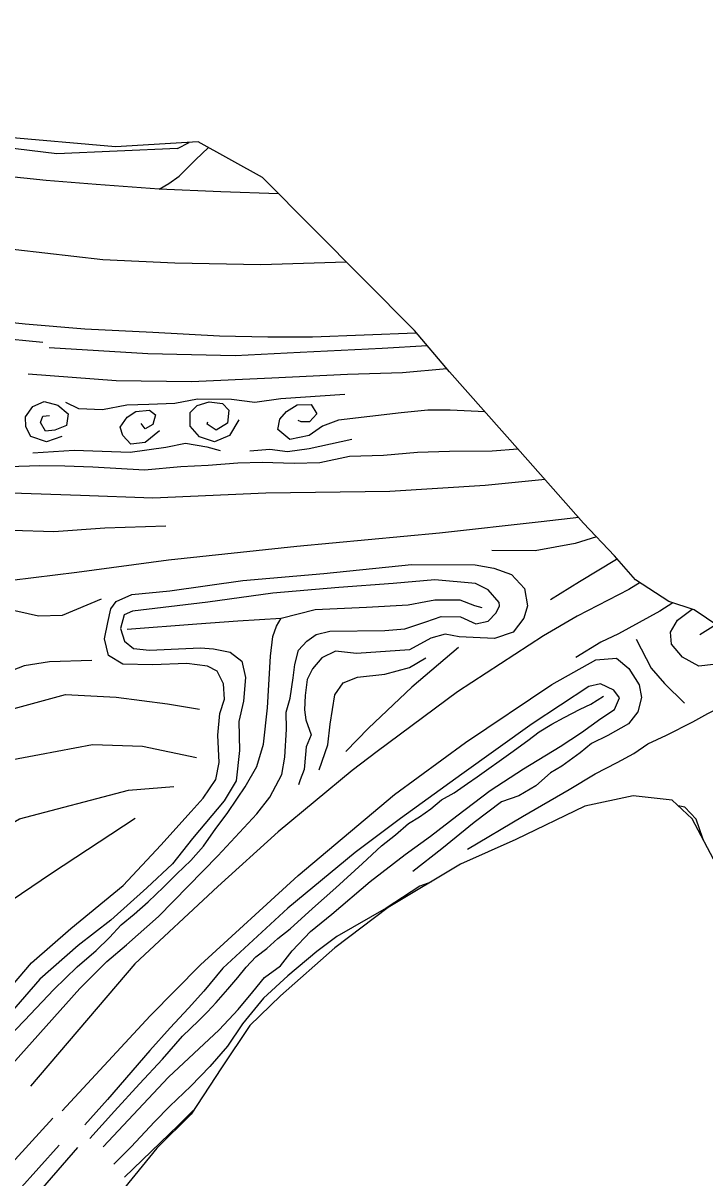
# Model space of a CAD drawing. Extents: x 2316231 to 2323598, y 363169 to 371906.
# Drawn here: x 2319092.5 to 2319217.4, y 366144 to 366355.5 of the extents above; entities that cross this region are included whole.
import ezdxf

# ---------------------------------------------------------------- set-up
doc = ezdxf.new("R2010")
doc.units = 0
for name, color, linetype in [('RD_DTM_BkLn1', 7, 'Continuous'), ('RD_DTM_BkLn2', 7, 'Continuous'), ('RD_DTM_Holes', 7, 'Continuous'), ('RD_EX_H2O', 7, 'Continuous')]:
    doc.layers.add(name, color=color, linetype=linetype)

msp = doc.modelspace()

# ---------------------------------------------------------------- linework, layer by layer
at = {"layer": 'RD_DTM_BkLn1'}
msp.add_line((2319120.748, 366332.542), (2319122.879, 366333.659), dxfattribs=at)
for points in [[(2319120.748, 366332.542), (2319098.623, 366331.568), (2319075.558, 366334.409), (2319049.394, 366340.767), (2319020.303, 366346.578), (2318997.496, 366349.849), (2318980.5, 366351.974), (2318962.123, 366355.283)], [(2318899.033, 366348.443), (2318927.251, 366343.648), (2318953.796, 366338.135), (2318978.186, 366333.158), (2319002.342, 366328.68), (2319026.461, 366324.235), (2319053.41, 366319.165), (2319073.097, 366316.054), (2319091.128, 366314.038), (2319107.098, 366312.215), (2319120.28, 366311.635)], [(2318921.896, 366327.834), (2318934.477, 366325.507), (2318945.4, 366323.532), (2318955.205, 366322.053), (2318967.057, 366319.227), (2318979.527, 366317.001), (2318991.443, 366315.148), (2318999.327, 366313.719), (2319010.092, 366311.496), (2319020.695, 366309.542), (2319032.197, 366307.458), (2319046.886, 366304.828), (2319061.678, 366301.643), (2319075.594, 366299.517), (2319087.286, 366297.937), (2319096.1, 366297.079)], [(2319120.28, 366311.635), (2319136.041, 366311.323), (2319151.675, 366311.777)], [(2319097.269, 366296.081), (2319115.319, 366295.025), (2319131.323, 366294.667), (2319143.243, 366295.274), (2319158.252, 366296.006), (2319166.517, 366296.457)], [(2319093.391, 366291.266), (2319109.514, 366290.078), (2319123.344, 366289.91), (2319138.036, 366290.579), (2319151.874, 366291.218), (2319161.975, 366291.515), (2319170.083, 366292.278)], [(2319151.424, 366287.491), (2319139.709, 366286.708), (2319134.932, 366286.03), (2319130.635, 366286.555), (2319124.423, 366286.665), (2319120.274, 366285.872), (2319115.485, 366285.668), (2319111.491, 366285.547), (2319107.019, 366284.698), (2319102.686, 366284.889), (2319100.329, 366286.062)], [(2319099.562, 366279.815), (2319096.779, 366278.855), (2319093.872, 366279.814), (2319092.996, 366281.609), (2319092.92, 366283.39), (2319094.252, 366285.329), (2319096.331, 366286.217), (2319098.844, 366285.525), (2319100.751, 366283.964), (2319100.418, 366281.827), (2319098.288, 366280.986), (2319096.563, 366280.778), (2319095.687, 366282.382), (2319096.113, 366283.526), (2319097.283, 366283.632)], [(2319117.44, 366280.818), (2319114.841, 366278.683), (2319112.221, 366278.388), (2319110.743, 366280.016), (2319110.26, 366281.546), (2319111.543, 366283.341), (2319113.139, 366284.4), (2319115.628, 366284.641), (2319116.739, 366283.796), (2319116.25, 366281.992), (2319114.825, 366281.224), (2319114.084, 366282.176)], [(2319132.017, 366282.855), (2319130.306, 366280.001), (2319127.531, 366278.856), (2319124.811, 366279.724), (2319123.086, 366281.675), (2319123.077, 366284.208), (2319124.332, 366285.486), (2319126.562, 366286.14), (2319128.975, 366285.826), (2319130.15, 366284.651), (2319129.927, 366282.25), (2319127.865, 366280.98), (2319126.22, 366282.042), (2319126.343, 366282.472)], [(2319177.093, 366284.349), (2319170.733, 366284.641), (2319166.644, 366284.608), (2319161.729, 366284.165), (2319150.266, 366282.784), (2319147.304, 366281.717), (2319144.88, 366279.964), (2319141.336, 366279.254), (2319139.149, 366281.086), (2319139.535, 366282.985), (2319140.742, 366284.402), (2319142.665, 366285.61), (2319145.245, 366285.67), (2319146.309, 366283.974), (2319144.963, 366282.509), (2319143.413, 366282.492), (2319142.836, 366282.751)], [(2319094.283, 366276.816), (2319101.829, 366277.286), (2319112.057, 366276.923), (2319118.592, 366277.86), (2319122.227, 366278.581), (2319126.121, 366277.898), (2319128.59, 366277.246)], [(2319152.716, 366279.272), (2319144.892, 366277.523), (2319140.915, 366277.021), (2319137.697, 366277.45), (2319134.002, 366277.151)], [(2319078.814, 366275.597), (2319089.824, 366274.326), (2319095.557, 366274.478), (2319100.124, 366274.439), (2319105.257, 366274.234), (2319114.686, 366273.694), (2319121.376, 366274.312), (2319126.397, 366274.576), (2319131.829, 366274.991), (2319136.248, 366275.088), (2319142.13, 366274.914), (2319146.832, 366275.022), (2319152.239, 366276.194), (2319158.479, 366276.411), (2319164.707, 366276.91), (2319170.58, 366277.111), (2319178.384, 366277.168), (2319183.12, 366277.551)], [(2319188.117, 366271.906), (2319177.147, 366270.809), (2319159.655, 366269.737), (2319136.914, 366269.426), (2319116.265, 366268.538), (2319102.988, 366269.013), (2319090.322, 366269.456), (2319084.656, 366269.88), (2319079.698, 366270.468), (2319074.692, 366271.005)], [(2319194.273, 366264.952), (2319187.403, 366264.162), (2319168.736, 366262.092), (2319142.596, 366259.661), (2319119.1, 366257.151), (2319102.317, 366254.886), (2319090.439, 366253.438), (2319074.272, 366252.14), (2319055.466, 366250.022)], [(2319068.765, 366263.279), (2319082.746, 366262.877), (2319098.096, 366262.413), (2319107.473, 366263.089), (2319118.599, 366263.422)], [(2319197.519, 366261.443), (2319193.629, 366260.237), (2319186.269, 366258.89), (2319178.362, 366258.928)], [(2319201.35, 366257.337), (2319201.194, 366257.269), (2319194.402, 366253.214), (2319189.095, 366249.888)], [(2319083.812, 366171.481), (2319093.983, 366183.43), (2319101.189, 366189.711), (2319110.775, 366197.593), (2319117.695, 366204.937), (2319123.264, 366211.106), (2319125.466, 366213.592), (2319127.763, 366216.981), (2319128.386, 366220.114), (2319128.174, 366225.088), (2319128.52, 366229.101), (2319129.351, 366231.678), (2319129.18, 366234.537), (2319128.048, 366236.838), (2319126.268, 366237.753), (2319122.482, 366238.243), (2319116.195, 366237.975), (2319110.739, 366238.124), (2319108.13, 366239.705), (2319107.386, 366242.723), (2319108.007, 366245.765), (2319108.56, 366248.23), (2319109.542, 366249.595), (2319112.398, 366250.843), (2319119.326, 366251.513), (2319132.74, 366253.451), (2319147.548, 366254.734), (2319163.651, 366256.361), (2319175.31, 366256.299), (2319178.726, 366255.688), (2319181.976, 366254.51), (2319184.341, 366251.985), (2319184.852, 366248.801), (2319184.199, 366246.522), (2319182.233, 366243.997), (2319178.808, 366242.81), (2319174.942, 366243.021), (2319172.354, 366243.144), (2319169.786, 366243.6), (2319167.142, 366242.879), (2319163.284, 366240.733), (2319153.58, 366240.086), (2319149.705, 366240.494), (2319147.173, 366239.303), (2319145.47, 366237.256), (2319144.518, 366235.332), (2319144.176, 366232.402), (2319144.006, 366229.762), (2319144.269, 366227.89), (2319145.233, 366225.2), (2319144.338, 366222.953), (2319144.208, 366221.539), (2319143.949, 366218.803), (2319143.229, 366216.94), (2319142.942, 366216.036)], [(2319090.532, 366164.945), (2319102.876, 366178.685), (2319107.796, 366183.644), (2319111.416, 366186.714), (2319117.267, 366191.904), (2319128.168, 366202.992), (2319135.27, 366210.726), (2319137.682, 366213.738), (2319139.855, 366217.879), (2319140.421, 366221.052), (2319140.725, 366226.189), (2319140.641, 366229.335), (2319141.373, 366231.907), (2319141.966, 366235.599), (2319142.237, 366238.052), (2319142.932, 366240.672), (2319144.454, 366242.329), (2319146.186, 366243.535), (2319148.657, 366244.158), (2319158.76, 366244.263), (2319162.411, 366244.602), (2319166.258, 366245.849), (2319169.088, 366246.862), (2319172.623, 366246.779), (2319175.403, 366245.489), (2319177.681, 366246.004), (2319179.166, 366247.532), (2319179.778, 366248.776), (2319179.703, 366249.388), (2319177.672, 366251.701), (2319175.363, 366252.912), (2319167.912, 366253.535), (2319160.275, 366252.877), (2319150.333, 366252.177), (2319138.248, 366251.095), (2319126.286, 366249.453), (2319112.533, 366247.84), (2319111.012, 366247.16), (2319110.312, 366244.639), (2319111.076, 366242.322), (2319112.726, 366240.983), (2319115.612, 366240.682), (2319122.274, 366240.959), (2319124.95, 366241.122), (2319127.352, 366240.899), (2319130.434, 366240.323), (2319132.528, 366238.671), (2319133.214, 366235.693), (2319132.84, 366231.352), (2319132.016, 366227.601), (2319132.101, 366222.297), (2319131.53, 366216.766), (2319129.336, 366213.106), (2319123.517, 366206.176), (2319119.814, 366201.553), (2319115.16, 366197.164), (2319108.548, 366191.249), (2319102.54, 366186.569), (2319095.514, 366180.395), (2319086.241, 366169.794)], [(2319205.495, 366253.048), (2319203.439, 366251.759), (2319194.006, 366246.898), (2319187.812, 366243.286), (2319172.077, 366233.025), (2319157.31, 366222.147), (2319152.752, 366218.662), (2319139.176, 366207.41), (2319128.173, 366197.394), (2319112.937, 366183.254), (2319093.806, 366160.852)], [(2319106.756, 366250.036), (2319099.645, 366247.008), (2319095.324, 366246.916), (2319091.522, 366247.787), (2319090.908, 366247.902), (2319090.155, 366247.969)], [(2319211.479, 366249.368), (2319209.106, 366247.818), (2319201.577, 366243.64), (2319198.3, 366242.141), (2319193.721, 366239.313)], [(2319223.283, 366239.569), (2319218.979, 366238.033), (2319216.26, 366237.733), (2319213.273, 366239.389), (2319211.29, 366241.754), (2319211.102, 366244.003), (2319212.375, 366246.174), (2319215.027, 366248.214)], [(2319204.767, 366242.693), (2319207.528, 366237.361), (2319209.953, 366234.591), (2319213.633, 366230.94)], [(2319172.247, 366241.165), (2319163.668, 366233.891), (2319155.72, 366226.404), (2319151.573, 366222.094)], [(2319105.077, 366238.775), (2319097.281, 366238.534), (2319092.654, 366237.827), (2319089.377, 366236.506)], [(2319099.648, 366156.303), (2319115.735, 366173.734), (2319124.979, 366183.017), (2319142.85, 366199.435), (2319160.507, 366214.244), (2319173.505, 366223.772), (2319189.322, 366234.419), (2319197.405, 366238.904), (2319201.2, 366239.207), (2319203.438, 366237.328), (2319205.306, 366234.35), (2319205.788, 366232.021), (2319205.093, 366229.401), (2319203.353, 366227.211), (2319199.587, 366225.075), (2319196.6, 366223.582), (2319194.557, 366221.86), (2319191.178, 366219.451), (2319189.123, 366218.189), (2319186.4, 366215.815), (2319183.278, 366213.997), (2319180.126, 366212.914), (2319175.113, 366209.127), (2319169.161, 366204.315), (2319163.889, 366200.141)], [(2319146.684, 366218.736), (2319148.32, 366223.357), (2319148.725, 366227.139), (2319149.58, 366232.491), (2319151.129, 366234.666), (2319153.716, 366235.725), (2319158.725, 366236.271), (2319163.281, 366237.491), (2319166.255, 366239.267)], [(2319107.12, 366149.714), (2319119.083, 366162.447), (2319128.402, 366171.118), (2319131.865, 366174.889), (2319134.545, 366178.103), (2319136.69, 366180.735), (2319139.608, 366182.834), (2319141.79, 366185.61), (2319145.122, 366189.135), (2319149.035, 366192.317), (2319156.062, 366198.3), (2319162.491, 366203.231), (2319167.138, 366206.621), (2319171.963, 366210.309), (2319178.069, 366214.993), (2319184.149, 366218.967), (2319190.835, 366223.011), (2319194.772, 366225.627), (2319198.287, 366228.169), (2319200.844, 366229.786), (2319201.75, 366231.941), (2319200.699, 366233.354), (2319198.25, 366234.516), (2319196.111, 366234.05), (2319185.732, 366227.167), (2319172.861, 366217.969), (2319161.594, 366209.824), (2319153.294, 366203.638), (2319140.947, 366193.43), (2319129.045, 366182.434), (2319125.602, 366178.196), (2319122.782, 366175.11), (2319119.403, 366171.534), (2319115.673, 366167.383), (2319107.926, 366158.354), (2319103.798, 366153.755)], [(2319039.887, 366216.199), (2319066.481, 366223.073), (2319079.696, 366226.361), (2319089.471, 366229.645), (2319100.261, 366232.553), (2319109.547, 366232.051), (2319118.905, 366230.857), (2319124.778, 366229.876)], [(2319173.864, 366204.232), (2319183.957, 366210.211), (2319192.537, 366215.135), (2319197.262, 366218.019), (2319201.308, 366220.074), (2319204.385, 366221.755), (2319206.901, 366223.505), (2319210.357, 366225.11), (2319215.143, 366227.572), (2319217.894, 366229.105), (2319221.493, 366230.85), (2319226.064, 366232.694), (2319226.57, 366232.873)], [(2319124.219, 366220.928), (2319114.347, 366223.04), (2319105.161, 366223.356), (2319095.465, 366221.535), (2319083.994, 366219.347), (2319065.46, 366211.833), (2319049.287, 366206.21)], [(2319060.749, 366194.328), (2319080.402, 366203.163), (2319091.784, 366209.763), (2319111.773, 366215.032), (2319120.067, 366215.711)], [(2319217.154, 366205.841), (2319216.995, 366206.213), (2319215.804, 366209.736), (2319213.693, 366211.946), (2319212.486, 366212.172)], [(2319112.984, 366209.861), (2319097.66, 366199.766), (2319086.597, 366192.33), (2319079.291, 366186.236), (2319072.821, 366180.27)], [(2319167.159, 366198.217), (2319165.129, 366197.469), (2319159.001, 366193.442), (2319149.96, 366188.209), (2319146.31, 366185.519), (2319140.951, 366181.059), (2319136.527, 366176.921), (2319132.678, 366172.241), (2319129.895, 366168.131), (2319126.663, 366164.419), (2319123.199, 366160.839), (2319119.358, 366157.143), (2319116.563, 366154.306), (2319112.251, 366149.699), (2319109.094, 366146.556)], [(2319111.03, 366144.141), (2319120.876, 366153.591), (2319123.717, 366156.429)], [(2319097.947, 366154.957), (2319067.689, 366121.87), (2319037.124, 366078.021), (2319021.079, 366054.778)], [(2319099.083, 366150.022), (2319091.659, 366141.721), (2319064.812, 366110.348), (2319047.177, 366084.244), (2319039.429, 366070.422), (2319024.133, 366049.97)]]:
    msp.add_lwpolyline(points, dxfattribs=at)
at = {"layer": 'RD_DTM_BkLn2'}
for points in [[(2319117.377, 366325.121), (2319105.829, 366325.932), (2319096.721, 366326.692), (2319088.543, 366327.564), (2319079.832, 366328.489), (2319072.219, 366329.711), (2319062.683, 366331.365), (2319048.787, 366333.825), (2319033.735, 366336.652), (2319018.837, 366339.69), (2319002.583, 366342.655), (2318987.121, 366345.152), (2318959.215, 366350.434)], [(2318921.629, 366331.333), (2318936.407, 366328.459), (2318951.799, 366325.456), (2318966.507, 366322.713), (2318978.561, 366320.3), (2318991.578, 366317.872), (2319009.812, 366314.478), (2319022.22, 366312.037), (2319034.822, 366309.556), (2319052.956, 366306.185), (2319066.065, 366303.903), (2319079.471, 366301.825), (2319092.851, 366300.461), (2319103.788, 366299.558)], [(2319139.281, 366324.244), (2319128.673, 366324.605), (2319117.377, 366325.121)], [(2319103.788, 366299.558), (2319116.229, 366298.913), (2319128.466, 366298.253), (2319137.285, 366298.07), (2319145.474, 366298.073), (2319154.928, 366298.447), (2319164.445, 366298.818), (2319164.501, 366298.819)]]:
    msp.add_lwpolyline(points, dxfattribs=at)
at = {"layer": 'RD_DTM_Holes'}
for points in [[(2319219.926, 366245.024), (2319215.4, 366248.093), (2319210.8, 366249.589), (2319204.677, 366253.581), (2319200.804, 366257.953), (2319195.162, 366263.947), (2319183.548, 366277.069), (2319170.596, 366291.677), (2319164.174, 366299.203), (2319136.326, 366327.217), (2319124.559, 366333.757), (2319109.423, 366332.878), (2319088.477, 366334.702), (2319072.073, 366338.821), (2319059.818, 366344.185), (2319051.282, 366346.753), (2319042.377, 366350.473), (2319033.142, 366356.706)], [(2319239.673, 366161.102), (2319219.524, 366201.352), (2319215.058, 366209.811), (2319211.375, 366213.192), (2319204.248, 366214.021), (2319195.399, 366212.087), (2319182.755, 366206.02), (2319172.609, 366201.475), (2319159.337, 366193.542), (2319149.587, 366186.176), (2319139.607, 366177.392), (2319134.03, 366171.91), (2319128.84, 366164.172), (2319123.241, 366155.709), (2319116.988, 366149.49), (2319108.365, 366138.917)]]:
    msp.add_lwpolyline(points, dxfattribs=at)
at = {"layer": 'RD_EX_H2O'}
msp.add_line((2319216.451, 366243.531), (2319219.393, 366245.385), dxfattribs=at)
for points in [[(2319117.377, 366325.121), (2319119.147, 366326.158), (2319121.042, 366327.487), (2319124.073, 366330.501), (2319126.428, 366332.718)], [(2319139.729, 366246.558), (2319139.729, 366246.558), (2319145.998, 366248.107), (2319155.391, 366248.578), (2319162.997, 366248.966), (2319166.225, 366249.599), (2319167.904, 366249.904), (2319172.483, 366249.894), (2319175.188, 366248.863), (2319176.486, 366248.472)], [(2319088.015, 366168.03), (2319092.727, 366172.88), (2319098.099, 366178.51), (2319102.381, 366182.67), (2319105.856, 366185.656), (2319108.323, 366188.047), (2319110.44, 366190.353), (2319112.847, 366192.324), (2319115.384, 366194.584), (2319118.171, 366197.264), (2319120.635, 366199.726), (2319123.193, 366202.157), (2319125.544, 366204.777), (2319127.798, 366208.029), (2319129.86, 366210.778), (2319131.752, 366213.563), (2319133.178, 366215.633), (2319135.277, 366219.354), (2319136.524, 366223.462), (2319137.239, 366230.11), (2319137.769, 366239.588), (2319138.211, 366243.174), (2319138.921, 366245.101), (2319139.729, 366246.558)], [(2319111.556, 366244.529), (2319124.288, 366245.518), (2319131.818, 366246.044), (2319139.729, 366246.558)], [(2319104.697, 366151.259), (2319109.225, 366156.265), (2319113.824, 366161.274), (2319118, 366165.748), (2319121.691, 366169.989), (2319124.621, 366172.811), (2319126.28, 366174.41), (2319127.869, 366176.141), (2319129.951, 366178.615), (2319131.801, 366180.704), (2319133.311, 366182.644), (2319135.136, 366184.484), (2319137.144, 366186.02), (2319139.154, 366187.84), (2319141.385, 366189.634), (2319145.486, 366193.376), (2319149.762, 366197.161), (2319154.661, 366201.623), (2319158.161, 366204.858), (2319160.709, 366206.835), (2319163.077, 366208.911), (2319165.07, 366210.135), (2319167.178, 366211.648), (2319169.127, 366213.252), (2319171.456, 366214.562), (2319173.912, 366216.231), (2319175.663, 366217.473), (2319181.845, 366221.898), (2319184.935, 366224.111), (2319187.011, 366225.721), (2319189.314, 366227.136), (2319191.576, 366228.372), (2319194.521, 366229.849), (2319196.499, 366230.761), (2319198.786, 366232.246)], [(2319027.404, 366048.456), (2319036.35, 366062.64), (2319045.03, 366070.876), (2319063.089, 366102.253), (2319091.245, 366136.635), (2319102.479, 366149.598)]]:
    msp.add_lwpolyline(points, dxfattribs=at)

doc.saveas('drawing.dxf')
